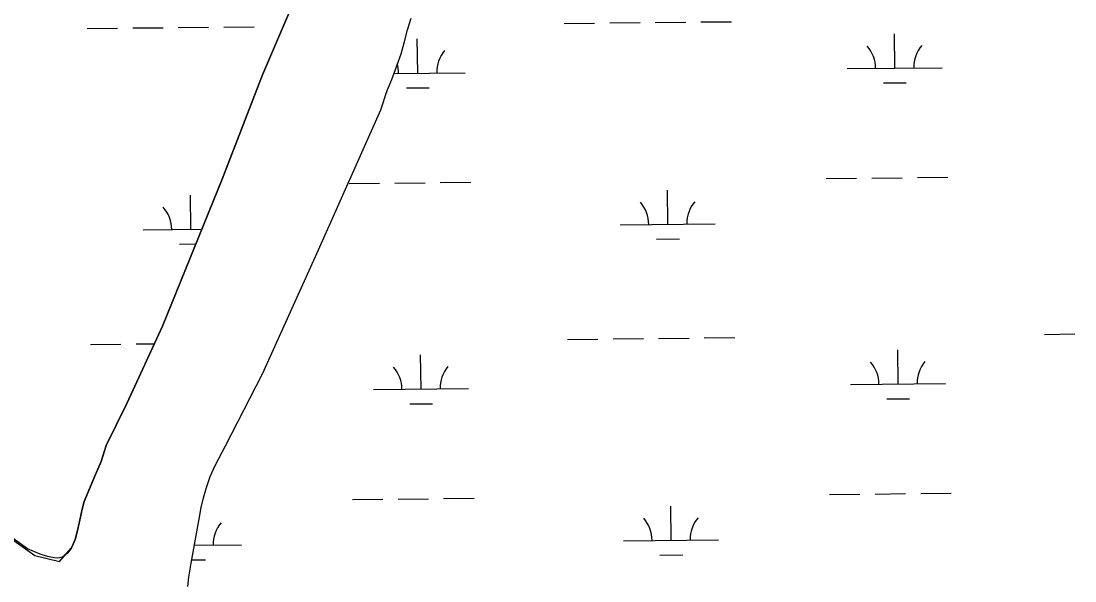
# Model space of a CAD drawing. Extents: x 3734862 to 3772949, y 391520 to 417239.
# Drawn here: x 3755864 to 3756973, y 409473 to 410063 of the extents above; entities that cross this region are included whole.
import ezdxf

# ---------------------------------------------------------------- set-up
doc = ezdxf.new("R2010")
doc.units = 0
doc.layers.add('V-TOPO-SHOR', color=7, linetype='Continuous')
doc.layers.add('V-WETL-SWMP', color=7, linetype='Continuous')

msp = doc.modelspace()

# ---------------------------------------------------------------- linework, layer by layer
at = {"layer": 'V-TOPO-SHOR'}
for p, q in [((3755600.9, 409699.3), (3755878.5, 409499.8)), ((3755878.5, 409499.8), (3755904.5, 409493.6))]:
    msp.add_line(p, q, dxfattribs=at)
for points in [[(3755904.5, 409493.6), (3755917.2, 409508), (3755921, 409516.7), (3755923.5, 409526.3), (3755925.5, 409535.4), (3755928.2, 409548.6), (3755930.4, 409556.7), (3755933, 409562.9), (3755936.8, 409571.8), (3755942.5, 409585.2), (3755948.2, 409598.9), (3755953.7, 409615.9), (3755975.4, 409660.1), (3756012.9, 409741.3), (3756075.7, 409896.1), (3756118.1, 410006.2), (3756146.4, 410072.5)], [(3756039.6, 409467.4), (3756040.7, 409477), (3756042.9, 409491.8), (3756048.8, 409524.8), (3756051.6, 409540.2), (3756053.6, 409550.5), (3756056.1, 409560.7), (3756059, 409571.7), (3756063, 409583.2), (3756068.3, 409594.6), (3756079.2, 409615.5), (3756117.9, 409691.3), (3756177.1, 409821.9), (3756242.6, 409969.3), (3756249.3, 409989.4), (3756254, 410001.3), (3756259.2, 410015.7), (3756263.8, 410028), (3756267, 410039.9), (3756270.5, 410053.4), (3756274.4, 410065.7)]]:
    msp.add_lwpolyline(points, dxfattribs=at)
at = {"layer": 'V-WETL-SWMP'}
for p, q in [((3756435.3, 410060.2), (3756467.3, 410060.5)), ((3756483.3, 410060.7), (3756515.3, 410061)), ((3756531.3, 410061.2), (3756563.3, 410061.5)), ((3756579.3, 410061.7), (3756611.3, 410062)), ((3755933.5, 410054.9), (3755965.5, 410055.2)), ((3755981.5, 410055.4), (3756013.5, 410055.7)), ((3756029.5, 410055.9), (3756061.4, 410056.2)), ((3756077.4, 410056.4), (3756109.4, 410056.7)), ((3756783.2, 410013.1), (3756782.8, 410049.1)), ((3756281.3, 410007.8), (3756280.9, 410043.8)), ((3756256.3, 410007.5), (3756331.3, 410008.3)), ((3756733.2, 410012.6), (3756833.2, 410013.6)), ((3756269.5, 409992.2), (3756293.5, 409992.5)), ((3756771.3, 409997.5), (3756795.3, 409997.8)), ((3756257.1, 409892.1), (3756289.1, 409892.4)), ((3756305.1, 409892.6), (3756337.1, 409892.9)), ((3756711, 409896.9), (3756743, 409897.2)), ((3756759, 409897.4), (3756791, 409897.7)), ((3756807, 409897.9), (3756839, 409898.2)), ((3756209.1, 409891.6), (3756241.1, 409891.9)), ((3756544.4, 409848.7), (3756544, 409884.7)), ((3756042.5, 409843.4), (3756042.2, 409879.4)), ((3756494.4, 409848.2), (3756594.4, 409849.2)), ((3755992.5, 409842.9), (3756054.4, 409843.5)), ((3756030.7, 409827.8), (3756048.1, 409828)), ((3756532.6, 409833.1), (3756556.6, 409833.4)), ((3756438.8, 409727.5), (3756470.8, 409727.8)), ((3756486.8, 409728), (3756518.8, 409728.4)), ((3756534.8, 409728.5), (3756566.8, 409728.9)), ((3756582.8, 409729), (3756614.8, 409729.4)), ((3756940.7, 409732.8), (3756972.7, 409733.2)), ((3755937, 409722.2), (3755969, 409722.5)), ((3755985, 409722.7), (3756004.4, 409722.9)), ((3756786.7, 409680.4), (3756786.3, 409716.4)), ((3756284.8, 409675.1), (3756284.4, 409711.1)), ((3756234.8, 409674.6), (3756334.8, 409675.7)), ((3756736.7, 409679.9), (3756836.7, 409681)), ((3756273, 409659.6), (3756297, 409659.8)), ((3756774.8, 409664.9), (3756798.8, 409665.1)), ((3756260.6, 409559.4), (3756292.6, 409559.8)), ((3756308.6, 409560), (3756340.6, 409560.3)), ((3756714.5, 409564.2), (3756746.5, 409564.6)), ((3756762.5, 409564.7), (3756794.5, 409565.1)), ((3756810.5, 409565.3), (3756842.5, 409565.6)), ((3756212.6, 409558.9), (3756244.6, 409559.3)), ((3756547.9, 409516), (3756547.6, 409552)), ((3756497.9, 409515.5), (3756597.9, 409516.6)), ((3756046.3, 409510.7), (3756096, 409511.3)), ((3756043.5, 409495.3), (3756058.2, 409495.4)), ((3756536.1, 409500.5), (3756560.1, 409500.7))]:
    msp.add_line(p, q, dxfattribs=at)
for points in [[(3756146.4, 410072.5), (3756118.1, 410006.2), (3756075.7, 409896.1), (3756012.9, 409741.3), (3755975.4, 409660.1), (3755953.7, 409615.9), (3755948.2, 409598.9), (3755942.5, 409585.2), (3755930.4, 409556.7), (3755928.2, 409548.6), (3755923.5, 409526.3), (3755921, 409516.7), (3755917.2, 409508), (3755913.3, 409502.9), (3755907.7, 409498.2), (3755902.9, 409497.3), (3755898.9, 409497.5), (3755891.9, 409498.9), (3755884.3, 409501.4), (3755870.7, 409507.1), (3755788.5, 409566.1)], [(3756039.6, 409467.4), (3756040.7, 409477), (3756042.9, 409491.8), (3756051.6, 409540.2), (3756053.6, 409550.5), (3756056.1, 409560.7), (3756059, 409571.7), (3756063, 409583.2), (3756068.3, 409594.6), (3756079.2, 409615.5), (3756117.9, 409691.3), (3756177.1, 409821.9), (3756242.6, 409969.3), (3756249.3, 409989.4), (3756254, 410001.3), (3756259.2, 410015.7), (3756263.8, 410028), (3756267, 410039.9), (3756270.5, 410053.4), (3756274.3, 410065.7)]]:
    msp.add_lwpolyline(points, dxfattribs=at)
for centre, start, end in [((3756838.4, 410014.2), 139.8334, 181.377), ((3756336.5, 410008.9), 139.8334, 181.377), ((3756727.9, 410013), 359.8334, 41.377), ((3756226, 410007.7), 359.8334, 16.3155), ((3756489.2, 409848.6), 359.8334, 41.377), ((3756599.7, 409849.8), 139.8334, 181.377), ((3755987.3, 409843.3), 359.8334, 41.377), ((3756841.9, 409681.5), 139.8334, 181.377), ((3756229.6, 409675), 359.8334, 41.377), ((3756340, 409676.2), 139.8334, 181.377), ((3756731.4, 409680.3), 359.8334, 41.377), ((3756492.7, 409515.9), 359.8334, 41.377), ((3756603.2, 409517.1), 139.8334, 181.377), ((3756101.3, 409511.8), 139.8334, 181.377)]:
    msp.add_arc(centre, 35.2, start, end, dxfattribs=at)

doc.saveas('drawing.dxf')
